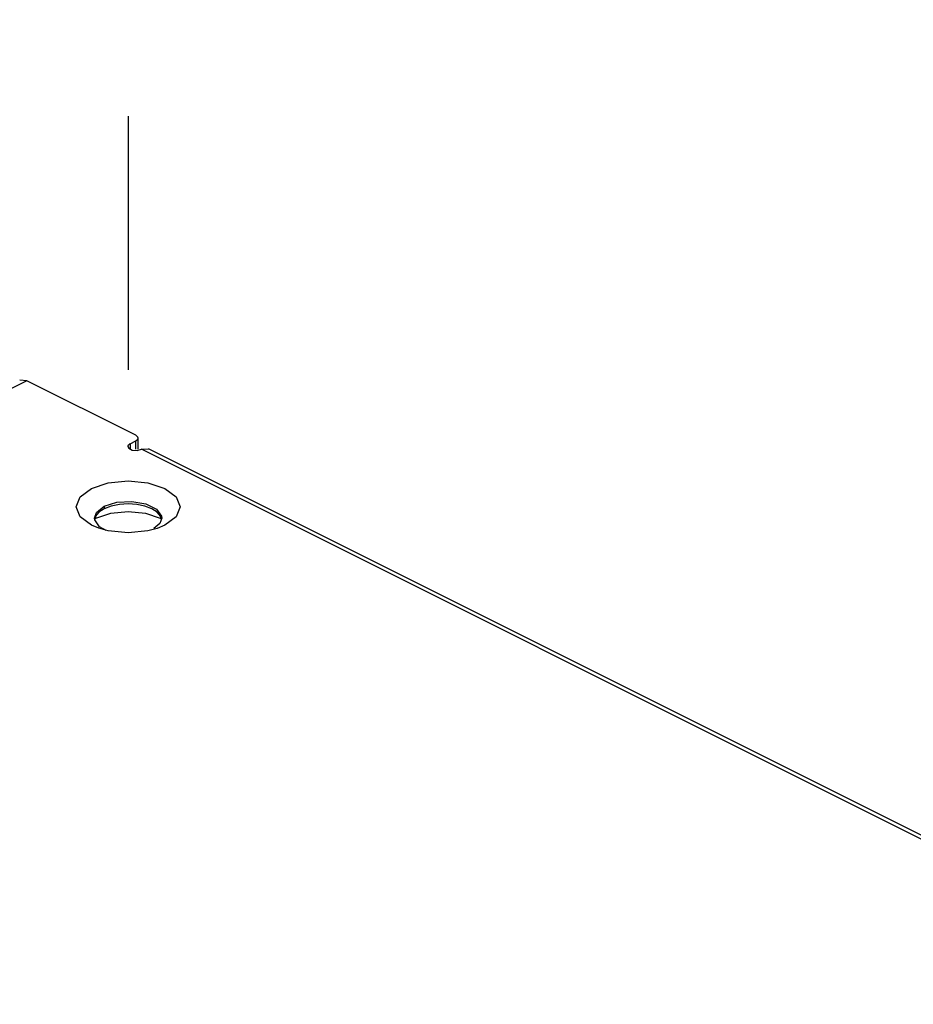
# Paper-space layout '005_EXP_CORICANT_PE_DRAWING_3_1' of a CAD drawing. Header units: millimetres. Extents: x 6 to 413, y 7 to 290.
# Tile 337 of 362: x 220.42 to 228.55, y 265.62 to 274.59. Entities that reach past the tile are written whole.
import ezdxf

# ---------------------------------------------------------------- set-up
doc = ezdxf.new("R2010")
doc.units = ezdxf.units.MM
doc.header["$LTSCALE"] = 23.1
doc.linetypes.add('DASHED', pattern=[0.2, 0.1, -0.1])
doc.layers.add('000_OFFSET-LINES', color=7, linetype='CONTINUOUS')
doc.layers.add('COVER_CORIENT_BL79', color=7, linetype='CONTINUOUS')

# ---------------------------------------------------------------- blocks, each defined once
blk = doc.blocks.new('COVER_CORIENT_BL79', base_point=(229.2874, 247.6792))
at = {"layer": 'COVER_CORIENT_BL79', "color": 3, "linetype": 'Continuous'}
for p, q in [((220.4797, 271.2996), (192.3137, 257.2166)), ((220.4797, 271.2996), (220.4156, 271.3038)), ((221.4725, 270.8032), (220.4797, 271.2996)), ((221.4911, 270.7871), (221.4725, 270.8032)), ((221.4216, 270.7269), (221.4014, 270.7071)), ((221.4216, 270.7269), (221.4725, 270.7523)), ((221.4725, 270.7523), (221.4911, 270.7685)), ((221.4935, 270.7778), (221.4911, 270.7871)), ((221.4911, 270.7685), (221.4935, 270.7778)), ((221.4014, 270.7071), (221.4006, 270.7016)), ((221.4398, 270.6693), (221.4838, 270.6659)), ((221.4838, 270.6659), (221.5234, 270.676)), ((221.5234, 270.676), (221.5876, 270.6801)), ((275.0316, 243.9219), (221.5234, 270.676)), ((275.096, 243.926), (221.5878, 270.6801)), ((221.1098, 270.0479), (221.2441, 270.0928)), ((221.2441, 270.0928), (221.4025, 270.1085)), ((221.4025, 270.1085), (221.5609, 270.0928)), ((221.068, 269.9837), (220.9654, 270.0604)), ((221.1003, 270.0409), (221.1098, 270.0479)), ((221.8395, 270.0604), (221.737, 269.9837)), ((221.1349, 269.956), (221.068, 269.9837)), ((221.2215, 269.9324), (221.1349, 269.956)), ((221.6686, 269.9555), (221.5836, 269.9324)), ((221.737, 269.9837), (221.6686, 269.9555))]:
    blk.add_line(p, q, dxfattribs=at)
at = {"layer": 'COVER_CORIENT_BL79', "color": 7, "linetype": 'Continuous'}
for p, q in [((221.4216, 270.7269), (221.4216, 270.6785)), ((221.4725, 270.676), (221.4725, 270.7523)), ((221.4936, 270.676), (221.4936, 270.7778)), ((221.1861, 270.1578), (221.3014, 270.194)), ((221.4025, 270.1792), (221.3233, 270.174)), ((221.4817, 270.174), (221.4025, 270.1792)), ((221.5555, 270.1587), (221.4817, 270.174)), ((221.0965, 270.0496), (221.1137, 270.1002)), ((221.1137, 270.1002), (221.1861, 270.1578)), ((221.1861, 270.1578), (221.1861, 270.1344)), ((221.6189, 270.1344), (221.5555, 270.1587)), ((221.0984, 270.0325), (221.0965, 270.0496)), ((221.1098, 270.0479), (221.1098, 270.0692)), ((221.6913, 269.9991), (221.6356, 269.9548)), ((221.7085, 270.0496), (221.6913, 269.9991))]:
    blk.add_line(p, q, dxfattribs=at)
at = {"layer": 'COVER_CORIENT_BL79', "color": 3, "linetype": 'Continuous'}
for points in [[(221.4006, 270.7016), (221.4083, 270.6851), (221.4398, 270.6693)], [(221.068, 270.3182), (221.2214, 270.3695), (221.4025, 270.3875), (221.5835, 270.3695), (221.737, 270.3182), (221.8396, 270.2415)], [(220.9654, 270.0604), (220.9294, 270.151), (220.9654, 270.2415), (221.068, 270.3182)], [(221.8396, 270.2415), (221.8756, 270.1509), (221.8395, 270.0604)], [(221.5609, 270.0928), (221.6952, 270.0479), (221.6974, 270.0463)], [(221.5836, 269.9324), (221.4025, 269.9144), (221.2215, 269.9324)]]:
    blk.add_lwpolyline(points, dxfattribs=at)
at = {"layer": 'COVER_CORIENT_BL79', "color": 7, "linetype": 'Continuous'}
for points in [[(221.3233, 270.174), (221.2495, 270.1587), (221.1861, 270.1344)], [(221.3014, 270.194), (221.4368, 270.2016), (221.5654, 270.1791)], [(221.5654, 270.1791), (221.6616, 270.131), (221.7066, 270.0668), (221.7085, 270.0496)], [(221.1861, 270.1344), (221.1375, 270.1027), (221.1069, 270.0658)], [(221.7046, 270.0409), (221.6981, 270.0658), (221.6675, 270.1027), (221.6189, 270.1344)], [(221.202, 269.9377), (221.1434, 269.9682), (221.0984, 270.0325)]]:
    blk.add_lwpolyline(points, dxfattribs=at)

psp = doc.layouts.new('005_EXP_CORICANT_PE_DRAWING_3_1')

# ---------------------------------------------------------------- linework, layer by layer
at = {"layer": '000_OFFSET-LINES', "color": 4, "linetype": 'DASHED'}
psp.add_line((221.4025, 282.9482), (221.4025, 269.9015), dxfattribs=at)

# ---------------------------------------------------------------- block references
at = {"layer": 'COVER_CORIENT_BL79'}
psp.add_blockref('COVER_CORIENT_BL79', (229.2874, 247.6792), dxfattribs=at)

doc.saveas('drawing.dxf')
